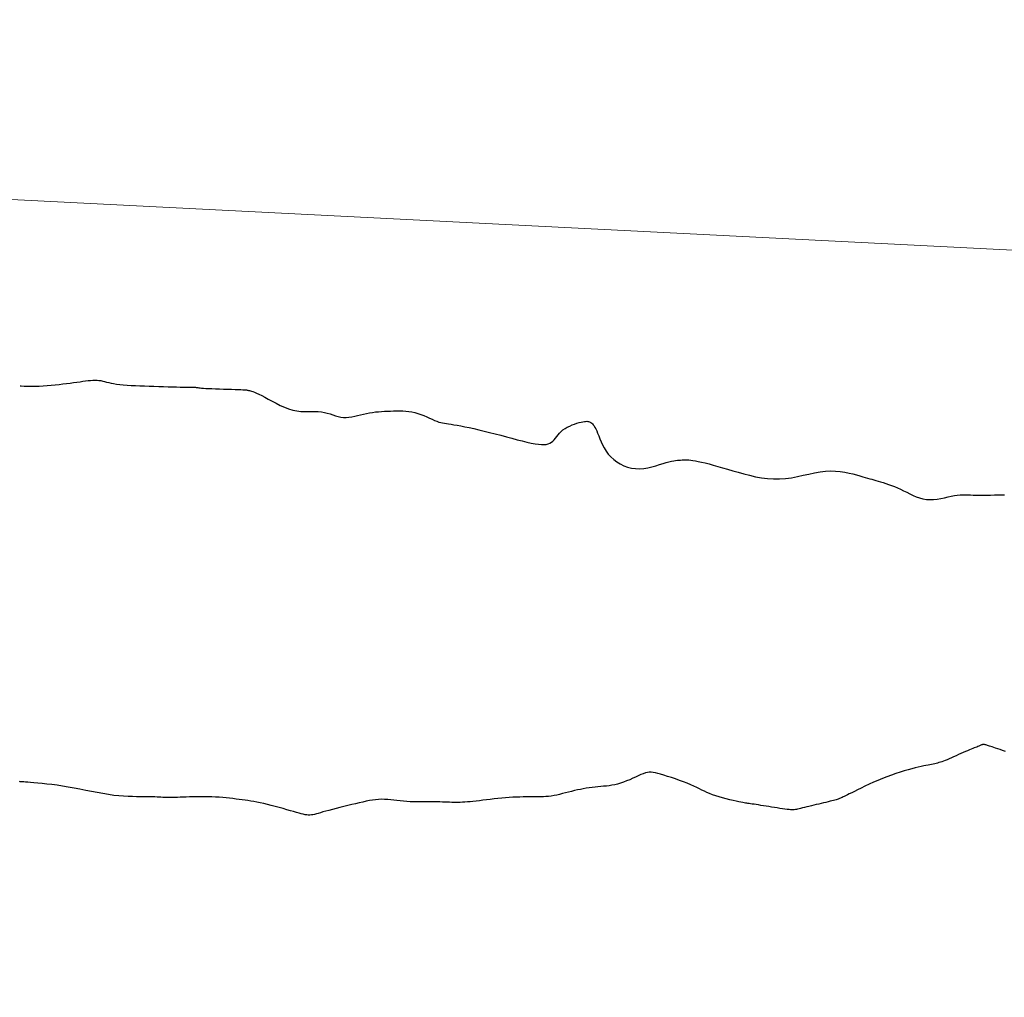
# Model space of a CAD drawing. Header units: millimetres. Extents: x 32690613 to 32693367, y 5343692 to 5344708.
# Tile 600 of 656: x 32692641 to 32692662, y 5344451 to 5344472. Entities that reach past the tile are written whole.
import ezdxf

# ---------------------------------------------------------------- set-up
doc = ezdxf.new("R2010")
doc.units = ezdxf.units.MM
doc.header["$LTSCALE"] = 20
doc.layers.get('0').update_dxf_attribs({"lineweight": 18})
doc.layers.get('Defpoints').update_dxf_attribs({"color": 11, "lineweight": 18})
doc.layers.add('02-DGM_HL_491.50', color=72, linetype='Continuous')
doc.layers.add('02-DGM_HL_492.00', color=82, linetype='Continuous')

# ---------------------------------------------------------------- blocks, each defined once
blk = doc.blocks.new('A$C78070446')
blk.add_line((4469505.561, 5343027.116), (4470255.144, 5342959.865))

msp = doc.modelspace()

# ---------------------------------------------------------------- linework, layer by layer
at = {"layer": '02-DGM_HL_491.50', "elevation": 491.5, "flags": 128}
msp.add_lwpolyline([(32692641.473, 5344464.07), (32692641.49, 5344464.069), (32692641.556, 5344464.064), (32692641.627, 5344464.062), (32692641.702, 5344464.061), (32692641.781, 5344464.062), (32692641.862, 5344464.065), (32692641.945, 5344464.07), (32692642.029, 5344464.075), (32692642.113, 5344464.082), (32692642.195, 5344464.09), (32692642.277, 5344464.098), (32692642.356, 5344464.107), (32692642.433, 5344464.117), (32692642.508, 5344464.126), (32692642.579, 5344464.136), (32692642.647, 5344464.145), (32692642.712, 5344464.154), (32692642.772, 5344464.162), (32692642.828, 5344464.17), (32692642.881, 5344464.176), (32692642.93, 5344464.181), (32692642.977, 5344464.184), (32692643.021, 5344464.186), (32692643.064, 5344464.185), (32692643.104, 5344464.182), (32692643.143, 5344464.176), (32692643.182, 5344464.168), (32692643.221, 5344464.159), (32692643.263, 5344464.148), (32692643.307, 5344464.137), (32692643.355, 5344464.125), (32692643.408, 5344464.114), (32692643.468, 5344464.104), (32692643.534, 5344464.096), (32692643.607, 5344464.089), (32692643.686, 5344464.083), (32692643.77, 5344464.078), (32692643.859, 5344464.074), (32692643.951, 5344464.07), (32692644.046, 5344464.067), (32692644.144, 5344464.064), (32692644.244, 5344464.06), (32692644.344, 5344464.057), (32692644.442, 5344464.054), (32692644.537, 5344464.051), (32692644.628, 5344464.048), (32692644.713, 5344464.046), (32692644.79, 5344464.044), (32692644.858, 5344464.042), (32692644.915, 5344464.041), (32692644.963, 5344464.041), (32692645.002, 5344464.04), (32692645.035, 5344464.04), (32692645.062, 5344464.039), (32692645.084, 5344464.039), (32692645.104, 5344464.038), (32692645.121, 5344464.037), (32692645.138, 5344464.035), (32692645.156, 5344464.032), (32692645.177, 5344464.03), (32692645.202, 5344464.027), (32692645.232, 5344464.023), (32692645.27, 5344464.02), (32692645.317, 5344464.016), (32692645.373, 5344464.013), (32692645.442, 5344464.01), (32692645.519, 5344464.007), (32692645.601, 5344464.004), (32692645.686, 5344464.001), (32692645.771, 5344463.999), (32692645.852, 5344463.997), (32692645.927, 5344463.994), (32692645.991, 5344463.992), (32692646.043, 5344463.99), (32692646.084, 5344463.989), (32692646.116, 5344463.987), (32692646.141, 5344463.985), (32692646.16, 5344463.983), (32692646.176, 5344463.981), (32692646.191, 5344463.978), (32692646.205, 5344463.975), (32692646.223, 5344463.971), (32692646.243, 5344463.966), (32692646.267, 5344463.959), (32692646.296, 5344463.949), (32692646.331, 5344463.936), (32692646.372, 5344463.918), (32692646.42, 5344463.895), (32692646.477, 5344463.867), (32692646.541, 5344463.832), (32692646.614, 5344463.792), (32692646.692, 5344463.749), (32692646.775, 5344463.706), (32692646.861, 5344463.664), (32692646.948, 5344463.626), (32692647.036, 5344463.593), (32692647.122, 5344463.567), (32692647.206, 5344463.549), (32692647.287, 5344463.539), (32692647.366, 5344463.535), (32692647.441, 5344463.534), (32692647.514, 5344463.535), (32692647.584, 5344463.535), (32692647.651, 5344463.534), (32692647.716, 5344463.529), (32692647.777, 5344463.518), (32692647.836, 5344463.503), (32692647.894, 5344463.486), (32692647.95, 5344463.467), (32692648.005, 5344463.449), (32692648.06, 5344463.433), (32692648.115, 5344463.42), (32692648.171, 5344463.413), (32692648.228, 5344463.412), (32692648.286, 5344463.417), (32692648.345, 5344463.426), (32692648.405, 5344463.439), (32692648.466, 5344463.453), (32692648.527, 5344463.469), (32692648.589, 5344463.484), (32692648.651, 5344463.498), (32692648.713, 5344463.51), (32692648.775, 5344463.519), (32692648.838, 5344463.527), (32692648.9, 5344463.532), (32692648.962, 5344463.537), (32692649.025, 5344463.54), (32692649.087, 5344463.543), (32692649.149, 5344463.546), (32692649.212, 5344463.548), (32692649.274, 5344463.55), (32692649.337, 5344463.55), (32692649.4, 5344463.549), (32692649.462, 5344463.546), (32692649.525, 5344463.539), (32692649.588, 5344463.529), (32692649.651, 5344463.515), (32692649.714, 5344463.497), (32692649.777, 5344463.475), (32692649.839, 5344463.45), (32692649.899, 5344463.425), (32692649.956, 5344463.399), (32692650.011, 5344463.375), (32692650.062, 5344463.352), (32692650.109, 5344463.333), (32692650.151, 5344463.318), (32692650.19, 5344463.307), (32692650.228, 5344463.298), (32692650.267, 5344463.291), (32692650.307, 5344463.285), (32692650.352, 5344463.279), (32692650.403, 5344463.272), (32692650.462, 5344463.263), (32692650.529, 5344463.252), (32692650.605, 5344463.238), (32692650.69, 5344463.221), (32692650.781, 5344463.202), (32692650.878, 5344463.181), (32692650.982, 5344463.157), (32692651.09, 5344463.131), (32692651.202, 5344463.103), (32692651.317, 5344463.074), (32692651.433, 5344463.043), (32692651.549, 5344463.012), (32692651.664, 5344462.981), (32692651.774, 5344462.952), (32692651.879, 5344462.925), (32692651.977, 5344462.901), (32692652.067, 5344462.881), (32692652.145, 5344462.866), (32692652.215, 5344462.856), (32692652.275, 5344462.85), (32692652.328, 5344462.85), (32692652.375, 5344462.854), (32692652.415, 5344462.864), (32692652.451, 5344462.878), (32692652.483, 5344462.898), (32692652.512, 5344462.922), (32692652.539, 5344462.951), (32692652.566, 5344462.982), (32692652.593, 5344463.016), (32692652.621, 5344463.051), (32692652.651, 5344463.086), (32692652.685, 5344463.121), (32692652.723, 5344463.153), (32692652.766, 5344463.183), (32692652.813, 5344463.21), (32692652.862, 5344463.235), (32692652.913, 5344463.257), (32692652.963, 5344463.275), (32692653.012, 5344463.292), (32692653.058, 5344463.305), (32692653.099, 5344463.316), (32692653.135, 5344463.324), (32692653.166, 5344463.329), (32692653.193, 5344463.332), (32692653.216, 5344463.333), (32692653.236, 5344463.331), (32692653.254, 5344463.327), (32692653.271, 5344463.322), (32692653.287, 5344463.314), (32692653.303, 5344463.305), (32692653.319, 5344463.293), (32692653.335, 5344463.279), (32692653.352, 5344463.26), (32692653.369, 5344463.237), (32692653.386, 5344463.208), (32692653.404, 5344463.174), (32692653.423, 5344463.133), (32692653.442, 5344463.085), (32692653.463, 5344463.031), (32692653.486, 5344462.972), (32692653.513, 5344462.91), (32692653.542, 5344462.846), (32692653.577, 5344462.781), (32692653.617, 5344462.717), (32692653.663, 5344462.655), (32692653.715, 5344462.596), (32692653.774, 5344462.541), (32692653.839, 5344462.492), (32692653.908, 5344462.448), (32692653.983, 5344462.412), (32692654.06, 5344462.383), (32692654.141, 5344462.362), (32692654.225, 5344462.351), (32692654.31, 5344462.35), (32692654.397, 5344462.357), (32692654.482, 5344462.371), (32692654.566, 5344462.39), (32692654.648, 5344462.411), (32692654.725, 5344462.434), (32692654.797, 5344462.456), (32692654.862, 5344462.476), (32692654.92, 5344462.492), (32692654.972, 5344462.505), (32692655.018, 5344462.514), (32692655.059, 5344462.52), (32692655.096, 5344462.525), (32692655.13, 5344462.528), (32692655.162, 5344462.53), (32692655.194, 5344462.531), (32692655.225, 5344462.532), (32692655.258, 5344462.533), (32692655.292, 5344462.533), (32692655.329, 5344462.531), (32692655.371, 5344462.528), (32692655.417, 5344462.522), (32692655.469, 5344462.514), (32692655.528, 5344462.502), (32692655.595, 5344462.487), (32692655.67, 5344462.469), (32692655.751, 5344462.448), (32692655.839, 5344462.424), (32692655.933, 5344462.398), (32692656.032, 5344462.37), (32692656.136, 5344462.339), (32692656.245, 5344462.308), (32692656.358, 5344462.275), (32692656.474, 5344462.243), (32692656.592, 5344462.213), (32692656.714, 5344462.185), (32692656.837, 5344462.163), (32692656.961, 5344462.146), (32692657.086, 5344462.137), (32692657.211, 5344462.137), (32692657.335, 5344462.147), (32692657.459, 5344462.164), (32692657.582, 5344462.188), (32692657.703, 5344462.214), (32692657.822, 5344462.24), (32692657.939, 5344462.265), (32692658.053, 5344462.286), (32692658.163, 5344462.299), (32692658.271, 5344462.305), (32692658.374, 5344462.302), (32692658.472, 5344462.293), (32692658.566, 5344462.279), (32692658.653, 5344462.261), (32692658.734, 5344462.242), (32692658.809, 5344462.221), (32692658.876, 5344462.202), (32692658.936, 5344462.185), (32692658.989, 5344462.169), (32692659.037, 5344462.155), (32692659.082, 5344462.142), (32692659.124, 5344462.13), (32692659.167, 5344462.118), (32692659.21, 5344462.105), (32692659.256, 5344462.092), (32692659.305, 5344462.078), (32692659.358, 5344462.062), (32692659.414, 5344462.044), (32692659.472, 5344462.025), (32692659.532, 5344462.004), (32692659.594, 5344461.98), (32692659.657, 5344461.954), (32692659.721, 5344461.925), (32692659.785, 5344461.894), (32692659.849, 5344461.861), (32692659.914, 5344461.828), (32692659.98, 5344461.796), (32692660.047, 5344461.767), (32692660.115, 5344461.743), (32692660.185, 5344461.724), (32692660.257, 5344461.712), (32692660.332, 5344461.709), (32692660.407, 5344461.712), (32692660.483, 5344461.721), (32692660.559, 5344461.734), (32692660.633, 5344461.749), (32692660.705, 5344461.765), (32692660.773, 5344461.78), (32692660.838, 5344461.792), (32692660.898, 5344461.801), (32692660.954, 5344461.806), (32692661.008, 5344461.808), (32692661.061, 5344461.808), (32692661.115, 5344461.807), (32692661.17, 5344461.805), (32692661.229, 5344461.803), (32692661.293, 5344461.801), (32692661.362, 5344461.801), (32692661.435, 5344461.801), (32692661.512, 5344461.802), (32692661.589, 5344461.804), (32692661.666, 5344461.805), (32692661.741, 5344461.807), (32692661.813, 5344461.809), (32692661.878, 5344461.81)], dxfattribs=at)
at = {"layer": '02-DGM_HL_492.00', "elevation": 492, "flags": 128}
msp.add_lwpolyline([(32692661.899, 5344456.489), (32692661.838, 5344456.509), (32692661.784, 5344456.527), (32692661.735, 5344456.543), (32692661.693, 5344456.557), (32692661.656, 5344456.57), (32692661.623, 5344456.58), (32692661.594, 5344456.59), (32692661.568, 5344456.598), (32692661.546, 5344456.606), (32692661.526, 5344456.612), (32692661.508, 5344456.618), (32692661.492, 5344456.623), (32692661.478, 5344456.627), (32692661.465, 5344456.63), (32692661.453, 5344456.631), (32692661.442, 5344456.632), (32692661.431, 5344456.631), (32692661.421, 5344456.629), (32692661.41, 5344456.626), (32692661.399, 5344456.622), (32692661.387, 5344456.617), (32692661.374, 5344456.611), (32692661.36, 5344456.604), (32692661.343, 5344456.596), (32692661.324, 5344456.588), (32692661.302, 5344456.579), (32692661.277, 5344456.569), (32692661.249, 5344456.559), (32692661.219, 5344456.547), (32692661.185, 5344456.534), (32692661.148, 5344456.519), (32692661.109, 5344456.503), (32692661.066, 5344456.485), (32692661.02, 5344456.465), (32692660.972, 5344456.444), (32692660.922, 5344456.421), (32692660.872, 5344456.398), (32692660.822, 5344456.376), (32692660.774, 5344456.354), (32692660.728, 5344456.334), (32692660.685, 5344456.316), (32692660.646, 5344456.3), (32692660.61, 5344456.286), (32692660.577, 5344456.274), (32692660.546, 5344456.264), (32692660.517, 5344456.255), (32692660.488, 5344456.247), (32692660.459, 5344456.24), (32692660.429, 5344456.233), (32692660.398, 5344456.226), (32692660.365, 5344456.22), (32692660.33, 5344456.213), (32692660.291, 5344456.205), (32692660.248, 5344456.196), (32692660.201, 5344456.186), (32692660.148, 5344456.175), (32692660.089, 5344456.161), (32692660.024, 5344456.145), (32692659.953, 5344456.127), (32692659.876, 5344456.107), (32692659.795, 5344456.084), (32692659.71, 5344456.058), (32692659.622, 5344456.03), (32692659.532, 5344455.999), (32692659.439, 5344455.964), (32692659.345, 5344455.927), (32692659.252, 5344455.888), (32692659.159, 5344455.847), (32692659.07, 5344455.806), (32692658.984, 5344455.766), (32692658.904, 5344455.728), (32692658.83, 5344455.692), (32692658.765, 5344455.66), (32692658.708, 5344455.632), (32692658.659, 5344455.608), (32692658.618, 5344455.587), (32692658.583, 5344455.57), (32692658.554, 5344455.556), (32692658.529, 5344455.544), (32692658.508, 5344455.534), (32692658.489, 5344455.526), (32692658.473, 5344455.518), (32692658.457, 5344455.511), (32692658.441, 5344455.505), (32692658.425, 5344455.499), (32692658.406, 5344455.493), (32692658.386, 5344455.487), (32692658.361, 5344455.48), (32692658.333, 5344455.472), (32692658.299, 5344455.463), (32692658.261, 5344455.454), (32692658.22, 5344455.443), (32692658.175, 5344455.432), (32692658.127, 5344455.421), (32692658.077, 5344455.409), (32692658.026, 5344455.396), (32692657.975, 5344455.384), (32692657.923, 5344455.372), (32692657.872, 5344455.359), (32692657.823, 5344455.347), (32692657.775, 5344455.336), (32692657.73, 5344455.325), (32692657.688, 5344455.315), (32692657.65, 5344455.306), (32692657.617, 5344455.298), (32692657.588, 5344455.291), (32692657.563, 5344455.285), (32692657.541, 5344455.281), (32692657.519, 5344455.278), (32692657.496, 5344455.277), (32692657.471, 5344455.277), (32692657.443, 5344455.278), (32692657.409, 5344455.281), (32692657.369, 5344455.286), (32692657.324, 5344455.292), (32692657.274, 5344455.299), (32692657.22, 5344455.307), (32692657.164, 5344455.315), (32692657.106, 5344455.324), (32692657.048, 5344455.333), (32692656.99, 5344455.343), (32692656.933, 5344455.352), (32692656.878, 5344455.361), (32692656.825, 5344455.369), (32692656.775, 5344455.377), (32692656.728, 5344455.384), (32692656.685, 5344455.391), (32692656.646, 5344455.397), (32692656.612, 5344455.402), (32692656.583, 5344455.406), (32692656.557, 5344455.409), (32692656.533, 5344455.413), (32692656.508, 5344455.416), (32692656.481, 5344455.421), (32692656.449, 5344455.427), (32692656.412, 5344455.434), (32692656.366, 5344455.443), (32692656.311, 5344455.455), (32692656.248, 5344455.47), (32692656.18, 5344455.486), (32692656.107, 5344455.504), (32692656.033, 5344455.523), (32692655.96, 5344455.544), (32692655.889, 5344455.566), (32692655.822, 5344455.589), (32692655.762, 5344455.613), (32692655.706, 5344455.637), (32692655.654, 5344455.661), (32692655.602, 5344455.687), (32692655.55, 5344455.713), (32692655.495, 5344455.74), (32692655.436, 5344455.768), (32692655.371, 5344455.797), (32692655.298, 5344455.827), (32692655.22, 5344455.857), (32692655.137, 5344455.887), (32692655.054, 5344455.917), (32692654.971, 5344455.945), (32692654.89, 5344455.971), (32692654.815, 5344455.994), (32692654.748, 5344456.014), (32692654.689, 5344456.031), (32692654.638, 5344456.043), (32692654.593, 5344456.051), (32692654.551, 5344456.056), (32692654.512, 5344456.055), (32692654.473, 5344456.05), (32692654.432, 5344456.041), (32692654.388, 5344456.026), (32692654.339, 5344456.007), (32692654.285, 5344455.983), (32692654.228, 5344455.957), (32692654.168, 5344455.93), (32692654.106, 5344455.902), (32692654.043, 5344455.875), (32692653.98, 5344455.85), (32692653.917, 5344455.828), (32692653.856, 5344455.81), (32692653.797, 5344455.796), (32692653.738, 5344455.785), (32692653.68, 5344455.777), (32692653.622, 5344455.77), (32692653.564, 5344455.765), (32692653.506, 5344455.759), (32692653.448, 5344455.754), (32692653.388, 5344455.748), (32692653.329, 5344455.74), (32692653.268, 5344455.732), (32692653.207, 5344455.723), (32692653.145, 5344455.713), (32692653.084, 5344455.701), (32692653.022, 5344455.689), (32692652.96, 5344455.675), (32692652.898, 5344455.66), (32692652.836, 5344455.644), (32692652.775, 5344455.628), (32692652.714, 5344455.613), (32692652.654, 5344455.598), (32692652.595, 5344455.584), (32692652.537, 5344455.572), (32692652.48, 5344455.562), (32692652.425, 5344455.555), (32692652.371, 5344455.55), (32692652.316, 5344455.547), (32692652.262, 5344455.546), (32692652.207, 5344455.545), (32692652.15, 5344455.546), (32692652.092, 5344455.546), (32692652.031, 5344455.546), (32692651.967, 5344455.546), (32692651.9, 5344455.544), (32692651.83, 5344455.542), (32692651.759, 5344455.539), (32692651.685, 5344455.536), (32692651.609, 5344455.531), (32692651.532, 5344455.525), (32692651.454, 5344455.518), (32692651.374, 5344455.511), (32692651.295, 5344455.502), (32692651.216, 5344455.493), (32692651.138, 5344455.484), (32692651.062, 5344455.475), (32692650.99, 5344455.466), (32692650.92, 5344455.458), (32692650.856, 5344455.451), (32692650.796, 5344455.445), (32692650.741, 5344455.44), (32692650.689, 5344455.436), (32692650.64, 5344455.433), (32692650.594, 5344455.432), (32692650.549, 5344455.431), (32692650.504, 5344455.43), (32692650.46, 5344455.431), (32692650.416, 5344455.432), (32692650.37, 5344455.434), (32692650.323, 5344455.436), (32692650.273, 5344455.438), (32692650.222, 5344455.439), (32692650.168, 5344455.441), (32692650.111, 5344455.442), (32692650.05, 5344455.443), (32692649.985, 5344455.443), (32692649.918, 5344455.442), (32692649.848, 5344455.441), (32692649.776, 5344455.441), (32692649.704, 5344455.441), (32692649.631, 5344455.442), (32692649.558, 5344455.444), (32692649.487, 5344455.449), (32692649.417, 5344455.455), (32692649.349, 5344455.462), (32692649.282, 5344455.47), (32692649.217, 5344455.478), (32692649.153, 5344455.485), (32692649.089, 5344455.49), (32692649.026, 5344455.494), (32692648.964, 5344455.495), (32692648.901, 5344455.492), (32692648.838, 5344455.486), (32692648.774, 5344455.478), (32692648.709, 5344455.467), (32692648.642, 5344455.453), (32692648.573, 5344455.438), (32692648.501, 5344455.421), (32692648.425, 5344455.403), (32692648.346, 5344455.384), (32692648.264, 5344455.364), (32692648.182, 5344455.344), (32692648.1, 5344455.324), (32692648.02, 5344455.304), (32692647.943, 5344455.284), (32692647.871, 5344455.266), (32692647.806, 5344455.248), (32692647.748, 5344455.232), (32692647.696, 5344455.217), (32692647.651, 5344455.204), (32692647.61, 5344455.192), (32692647.573, 5344455.183), (32692647.539, 5344455.176), (32692647.507, 5344455.171), (32692647.475, 5344455.168), (32692647.444, 5344455.168), (32692647.411, 5344455.171), (32692647.377, 5344455.176), (32692647.339, 5344455.184), (32692647.298, 5344455.194), (32692647.251, 5344455.207), (32692647.198, 5344455.221), (32692647.139, 5344455.239), (32692647.072, 5344455.258), (32692646.999, 5344455.279), (32692646.921, 5344455.301), (32692646.84, 5344455.324), (32692646.758, 5344455.347), (32692646.676, 5344455.368), (32692646.595, 5344455.389), (32692646.519, 5344455.407), (32692646.447, 5344455.423), (32692646.379, 5344455.437), (32692646.315, 5344455.449), (32692646.252, 5344455.459), (32692646.192, 5344455.468), (32692646.132, 5344455.477), (32692646.071, 5344455.484), (32692646.009, 5344455.492), (32692645.945, 5344455.5), (32692645.879, 5344455.509), (32692645.811, 5344455.517), (32692645.741, 5344455.524), (32692645.669, 5344455.531), (32692645.595, 5344455.537), (32692645.52, 5344455.542), (32692645.443, 5344455.546), (32692645.365, 5344455.548), (32692645.286, 5344455.549), (32692645.208, 5344455.549), (32692645.13, 5344455.547), (32692645.055, 5344455.546), (32692644.982, 5344455.543), (32692644.913, 5344455.541), (32692644.848, 5344455.538), (32692644.788, 5344455.536), (32692644.732, 5344455.534), (32692644.681, 5344455.532), (32692644.634, 5344455.531), (32692644.589, 5344455.53), (32692644.546, 5344455.53), (32692644.506, 5344455.53), (32692644.467, 5344455.531), (32692644.428, 5344455.533), (32692644.389, 5344455.536), (32692644.349, 5344455.538), (32692644.308, 5344455.541), (32692644.263, 5344455.544), (32692644.214, 5344455.546), (32692644.16, 5344455.548), (32692644.101, 5344455.549), (32692644.035, 5344455.549), (32692643.963, 5344455.549), (32692643.884, 5344455.549), (32692643.8, 5344455.55), (32692643.71, 5344455.553), (32692643.615, 5344455.558), (32692643.514, 5344455.566), (32692643.409, 5344455.577), (32692643.299, 5344455.593), (32692643.185, 5344455.612), (32692643.068, 5344455.634), (32692642.949, 5344455.657), (32692642.829, 5344455.681), (32692642.708, 5344455.705), (32692642.587, 5344455.728), (32692642.467, 5344455.75), (32692642.349, 5344455.769), (32692642.235, 5344455.785), (32692642.125, 5344455.799), (32692642.02, 5344455.811), (32692641.923, 5344455.822), (32692641.833, 5344455.83), (32692641.754, 5344455.837), (32692641.685, 5344455.843), (32692641.628, 5344455.848), (32692641.582, 5344455.852), (32692641.545, 5344455.855), (32692641.515, 5344455.858), (32692641.492, 5344455.859), (32692641.473, 5344455.86), (32692641.456, 5344455.861)], dxfattribs=at)

# ---------------------------------------------------------------- block references
at = {"layer": 'Defpoints', "rotation": 2.237485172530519}
msp.add_blockref('A$C78070446', (28434719.524, -168960.664), dxfattribs=at)

doc.saveas('drawing.dxf')
